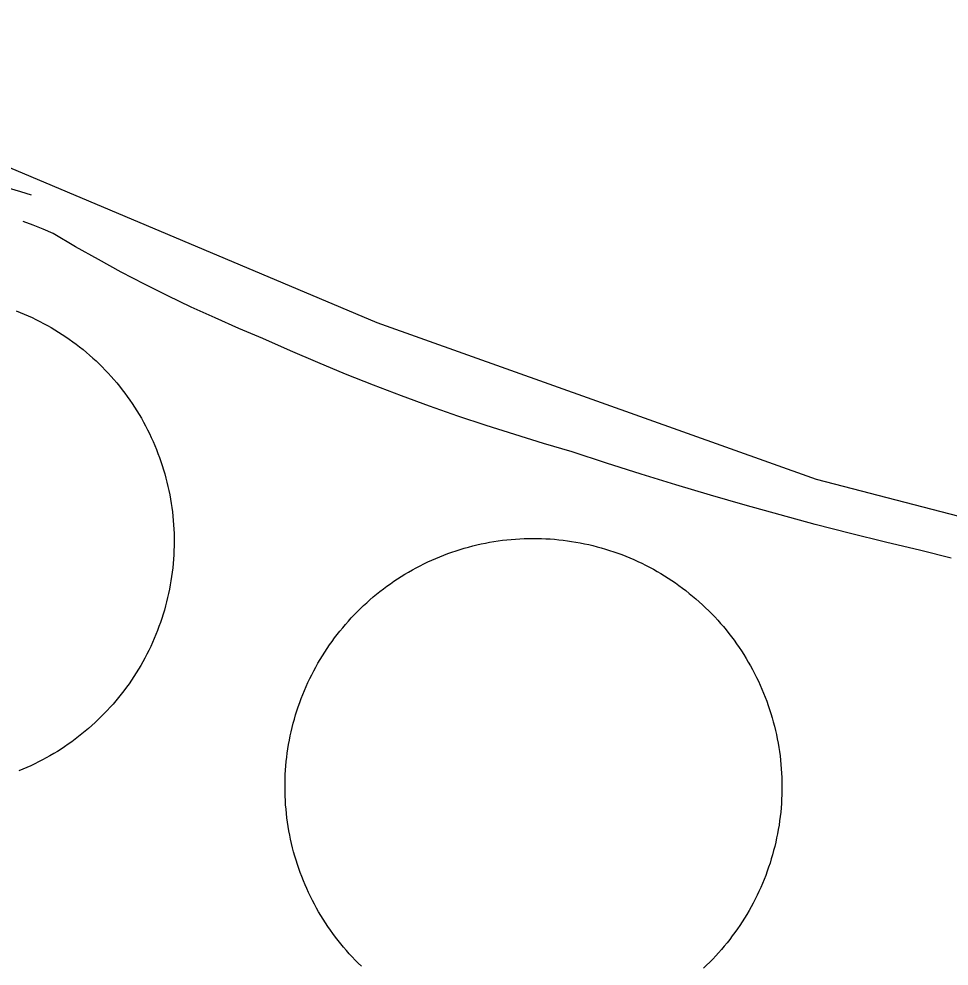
# Model space of a CAD drawing. Extents: x 3823584 to 3861785, y 301729 to 327625.
# Drawn here: x 3847479 to 3847983, y 322884 to 323397 of the extents above; entities that cross this region are included whole.
import ezdxf

# ---------------------------------------------------------------- set-up
doc = ezdxf.new("R2010")
doc.units = 0
for name, color, linetype in [('V-DOMW-TANK', 7, 'Continuous'), ('V-ROAD-CNTR', 7, 'Continuous'), ('V-SITE-OTLN', 7, 'Continuous')]:
    doc.layers.add(name, color=color, linetype=linetype)

msp = doc.modelspace()

# ---------------------------------------------------------------- linework, layer by layer
at = {"layer": 'V-DOMW-TANK'}
for points in [[(3847477.22, 323239.29), (3847479.4, 323238.43), (3847481.55, 323237.53), (3847483.69, 323236.59), (3847485.82, 323235.61), (3847487.92, 323234.6), (3847490.01, 323233.55), (3847492.08, 323232.47), (3847494.13, 323231.35), (3847496.16, 323230.19), (3847498.17, 323229), (3847500.16, 323227.77), (3847502.13, 323226.51), (3847504.07, 323225.22), (3847506, 323223.89), (3847507.9, 323222.53), (3847509.77, 323221.13), (3847511.62, 323219.7), (3847513.45, 323218.24), (3847515.24, 323216.75), (3847517.02, 323215.23), (3847518.77, 323213.68), (3847520.48, 323212.09), (3847522.17, 323210.48), (3847523.83, 323208.84), (3847525.47, 323207.17), (3847527.07, 323205.47), (3847528.64, 323203.74), (3847530.19, 323201.98), (3847531.7, 323200.21), (3847533.19, 323198.4), (3847534.64, 323196.56), (3847536.05, 323194.71), (3847537.44, 323192.83), (3847538.79, 323190.92), (3847540.11, 323188.99), (3847541.39, 323187.04), (3847542.64, 323185.06), (3847543.86, 323183.07), (3847545.04, 323181.05), (3847546.18, 323179.01), (3847547.29, 323176.96), (3847548.37, 323174.88), (3847549.41, 323172.79), (3847550.4, 323170.67), (3847551.37, 323168.54), (3847552.29, 323166.4), (3847553.18, 323164.24), (3847554.03, 323162.06)], [(3847554.03, 323162.06), (3847554.84, 323159.87), (3847555.62, 323157.66), (3847556.35, 323155.45), (3847557.05, 323153.22), (3847557.71, 323150.97), (3847558.33, 323148.72), (3847558.91, 323146.46), (3847559.45, 323144.18), (3847559.95, 323141.9), (3847560.41, 323139.6), (3847560.82, 323137.31), (3847561.2, 323135), (3847561.54, 323132.69), (3847561.84, 323130.37), (3847562.1, 323128.05), (3847562.32, 323125.72), (3847562.49, 323123.39), (3847562.63, 323121.06), (3847562.73, 323118.73), (3847562.78, 323116.39), (3847562.79, 323114.05), (3847562.77, 323111.72), (3847562.7, 323109.38), (3847562.59, 323107.05), (3847562.44, 323104.71), (3847562.25, 323102.38), (3847562.02, 323100.06), (3847561.75, 323097.74), (3847561.44, 323095.42), (3847561.09, 323093.11), (3847560.7, 323090.81), (3847560.27, 323088.51), (3847559.79, 323086.22), (3847559.28, 323083.94), (3847558.73, 323081.67), (3847558.14, 323079.41), (3847557.51, 323077.16), (3847556.84, 323074.92), (3847556.13, 323072.69), (3847555.38, 323070.48), (3847554.59, 323068.28), (3847553.77, 323066.09), (3847552.91, 323063.92), (3847552.01, 323061.76), (3847551.07, 323059.62), (3847550.1, 323057.5), (3847549.08, 323055.39), (3847548.04, 323053.3), (3847546.95, 323051.23), (3847545.83, 323049.18), (3847544.67, 323047.15), (3847543.48, 323045.14), (3847542.25, 323043.15), (3847541, 323041.19), (3847539.7, 323039.24), (3847538.37, 323037.32), (3847537.01, 323035.42), (3847535.61, 323033.55), (3847534.19, 323031.69), (3847532.73, 323029.87), (3847531.23, 323028.07), (3847529.71, 323026.3), (3847528.16, 323024.55), (3847526.58, 323022.83), (3847524.96, 323021.14), (3847523.32, 323019.48), (3847521.65, 323017.85), (3847519.95, 323016.24), (3847518.22, 323014.67), (3847516.47, 323013.12), (3847514.69, 323011.61), (3847512.88, 323010.13), (3847511.05, 323008.68), (3847509.19, 323007.26), (3847507.31, 323005.88), (3847505.4, 323004.53), (3847503.47, 323003.21), (3847501.52, 323001.92), (3847499.54, 323000.67), (3847497.55, 322999.46), (3847495.53, 322998.28), (3847493.49, 322997.13), (3847491.44, 322996.02), (3847489.36, 322994.95), (3847487.27, 322993.91), (3847485.16, 322992.91), (3847483.02, 322991.95), (3847480.88, 322991.02), (3847478.72, 322990.13)], [(3847691.88, 323098.96), (3847693.94, 323100.09), (3847696.02, 323101.18), (3847698.12, 323102.23), (3847700.24, 323103.25), (3847702.37, 323104.23), (3847704.52, 323105.17), (3847706.69, 323106.08), (3847708.87, 323106.94), (3847711.07, 323107.77), (3847713.28, 323108.56), (3847715.51, 323109.31), (3847717.75, 323110.03), (3847720, 323110.7), (3847722.26, 323111.34), (3847724.53, 323111.93), (3847726.82, 323112.48), (3847729.11, 323113), (3847731.41, 323113.47), (3847733.72, 323113.91), (3847736.04, 323114.3), (3847738.36, 323114.66), (3847740.69, 323114.97), (3847743.02, 323115.24), (3847745.36, 323115.47), (3847747.7, 323115.66), (3847750.04, 323115.81), (3847752.39, 323115.92), (3847754.74, 323115.99), (3847757.09, 323116.02), (3847759.44, 323116), (3847761.79, 323115.95), (3847764.13, 323115.85), (3847766.48, 323115.72), (3847768.82, 323115.54), (3847771.16, 323115.32), (3847773.5, 323115.06), (3847775.83, 323114.76), (3847778.15, 323114.42), (3847780.47, 323114.04), (3847782.78, 323113.62), (3847785.08, 323113.15), (3847787.38, 323112.65), (3847789.66, 323112.11), (3847791.94, 323111.53), (3847794.21, 323110.91), (3847796.46, 323110.24), (3847798.7, 323109.54), (3847800.93, 323108.8), (3847803.15, 323108.03), (3847805.35, 323107.21), (3847807.54, 323106.36), (3847809.71, 323105.46), (3847811.87, 323104.53), (3847814.01, 323103.56), (3847816.13, 323102.56), (3847818.24, 323101.52), (3847820.33, 323100.44), (3847822.4, 323099.32), (3847824.44, 323098.17), (3847826.47, 323096.98), (3847828.48, 323095.76), (3847830.46, 323094.5), (3847832.42, 323093.21), (3847834.36, 323091.89), (3847836.28, 323090.53), (3847838.17, 323089.14), (3847840.04, 323087.71), (3847841.88, 323086.26), (3847843.7, 323084.77), (3847845.49, 323083.24), (3847847.26, 323081.7), (3847848.99, 323080.11), (3847850.7, 323078.5), (3847852.38, 323076.86), (3847854.03, 323075.18), (3847855.65, 323073.49), (3847857.25, 323071.76), (3847858.81, 323070), (3847860.34, 323068.22), (3847861.84, 323066.41), (3847863.31, 323064.58), (3847864.74, 323062.72), (3847866.14, 323060.83), (3847867.51, 323058.92), (3847868.85, 323056.99), (3847870.15, 323055.04), (3847871.42, 323053.06), (3847872.65, 323051.06), (3847873.85, 323049.04), (3847875.01, 323047), (3847876.14, 323044.94), (3847877.23, 323042.86), (3847878.29, 323040.76), (3847879.3, 323038.64), (3847880.28, 323036.5), (3847881.23, 323034.35), (3847882.13, 323032.18), (3847883, 323030), (3847883.83, 323027.8), (3847884.62, 323025.59)], [(3847653.09, 322896.42), (3847651.62, 322898.25), (3847650.19, 322900.11), (3847648.79, 322901.99), (3847647.42, 322903.9), (3847646.08, 322905.83), (3847644.78, 322907.79), (3847643.51, 322909.77), (3847642.28, 322911.77), (3847641.08, 322913.79), (3847639.92, 322915.83), (3847638.79, 322917.89), (3847637.7, 322919.97), (3847636.65, 322922.07), (3847635.63, 322924.19), (3847634.65, 322926.33), (3847633.7, 322928.48), (3847632.8, 322930.64), (3847631.93, 322932.83), (3847631.1, 322935.03), (3847630.31, 322937.24), (3847629.56, 322939.46), (3847628.85, 322941.7), (3847628.18, 322943.95), (3847627.54, 322946.22), (3847626.95, 322948.49), (3847626.39, 322950.77), (3847625.88, 322953.06), (3847625.4, 322955.36), (3847624.97, 322957.67), (3847624.57, 322959.99), (3847624.22, 322962.31), (3847623.91, 322964.64), (3847623.63, 322966.97), (3847623.4, 322969.31), (3847623.21, 322971.65), (3847623.06, 322974), (3847622.95, 322976.34), (3847622.89, 322978.69), (3847622.86, 322981.04), (3847622.87, 322983.39), (3847622.93, 322985.74), (3847623.02, 322988.09), (3847623.16, 322990.43), (3847623.33, 322992.77), (3847623.56, 322995.11), (3847623.81, 322997.45), (3847624.11, 322999.78), (3847624.46, 323002.1), (3847624.84, 323004.42), (3847625.26, 323006.73), (3847625.72, 323009.04), (3847626.22, 323011.33), (3847626.76, 323013.62), (3847627.35, 323015.89), (3847627.97, 323018.16), (3847628.63, 323020.41), (3847629.33, 323022.65), (3847630.07, 323024.88), (3847630.85, 323027.1), (3847631.66, 323029.3), (3847632.52, 323031.49), (3847633.41, 323033.66), (3847634.34, 323035.82), (3847635.31, 323037.96), (3847636.31, 323040.09), (3847637.36, 323042.19), (3847638.44, 323044.28), (3847639.55, 323046.34), (3847640.7, 323048.39), (3847641.89, 323050.42), (3847643.11, 323052.43), (3847644.37, 323054.41), (3847645.66, 323056.37), (3847646.98, 323058.31), (3847648.34, 323060.23), (3847649.73, 323062.12), (3847651.16, 323063.99), (3847652.62, 323065.83), (3847654.11, 323067.65), (3847655.63, 323069.44), (3847657.18, 323071.2), (3847658.76, 323072.94), (3847660.37, 323074.65), (3847662.02, 323076.33), (3847663.69, 323077.98), (3847665.39, 323079.6), (3847667.11, 323081.19), (3847668.87, 323082.76), (3847670.65, 323084.29), (3847672.46, 323085.79), (3847674.29, 323087.25), (3847676.16, 323088.69), (3847678.04, 323090.09), (3847679.95, 323091.46), (3847681.88, 323092.8), (3847683.83, 323094.1), (3847685.81, 323095.37), (3847687.81, 323096.6), (3847689.83, 323097.8), (3847691.88, 323098.96)], [(3847884.62, 323025.59), (3847885.37, 323023.36), (3847886.08, 323021.12), (3847886.75, 323018.87), (3847887.39, 323016.61), (3847887.98, 323014.34), (3847888.54, 323012.06), (3847889.05, 323009.76), (3847889.53, 323007.46), (3847889.96, 323005.16), (3847890.36, 323002.84), (3847890.71, 323000.52), (3847891.02, 322998.19), (3847891.3, 322995.85), (3847891.53, 322993.52), (3847891.72, 322991.18), (3847891.87, 322988.83), (3847891.98, 322986.48), (3847892.04, 322984.14), (3847892.07, 322981.79), (3847892.06, 322979.44), (3847892, 322977.09), (3847891.91, 322974.74), (3847891.77, 322972.4), (3847891.59, 322970.05), (3847891.38, 322967.72), (3847891.11, 322965.38), (3847890.81, 322963.05), (3847890.48, 322960.73), (3847890.09, 322958.41), (3847889.67, 322956.1), (3847889.21, 322953.8), (3847888.71, 322951.5), (3847888.17, 322949.21), (3847887.58, 322946.94), (3847886.96, 322944.67), (3847886.3, 322942.42), (3847885.6, 322940.17), (3847884.86, 322937.95), (3847884.08, 322935.73), (3847883.27, 322933.53), (3847882.41, 322931.34), (3847881.52, 322929.16), (3847880.59, 322927.01), (3847879.62, 322924.87), (3847878.62, 322922.74), (3847877.57, 322920.64), (3847876.5, 322918.55), (3847875.38, 322916.48), (3847874.23, 322914.44), (3847873.04, 322912.41), (3847871.82, 322910.4), (3847870.56, 322908.42), (3847869.27, 322906.46), (3847867.95, 322904.52), (3847866.59, 322902.6), (3847865.19, 322900.71), (3847863.77, 322898.84), (3847862.31, 322896.99), (3847860.82, 322895.18), (3847859.3, 322893.39)], [(3847664.23, 322884.33), (3847662.55, 322885.97), (3847660.9, 322887.64), (3847659.28, 322889.34), (3847657.69, 322891.07), (3847656.12, 322892.83), (3847654.59, 322894.61), (3847653.09, 322896.42)], [(3847859.3, 322893.39), (3847857.75, 322891.62), (3847856.17, 322889.89), (3847854.56, 322888.18), (3847852.92, 322886.5), (3847851.24, 322884.85), (3847849.54, 322883.23)]]:
    msp.add_lwpolyline(points, dxfattribs=at)
at = {"layer": 'V-ROAD-CNTR'}
for points in [[(3847485.49, 323301.89), (3847479.67, 323303.72), (3847473.55, 323305.42)], [(3847983.66, 323105.38), (3847967.27, 323109.46), (3847948.17, 323113.99), (3847929.12, 323118.71), (3847910.11, 323123.62), (3847891.14, 323128.7), (3847872.23, 323133.96), (3847853.36, 323139.41), (3847834.55, 323145.02), (3847815.79, 323150.83), (3847797.08, 323156.8), (3847778.44, 323162.96), (3847762.85, 323167.47), (3847747.32, 323172.2), (3847731.86, 323177.15), (3847716.47, 323182.3), (3847701.15, 323187.67), (3847685.91, 323193.24), (3847670.75, 323199.03), (3847655.66, 323205.02), (3847640.66, 323211.22), (3847625.75, 323217.63), (3847610.93, 323224.24), (3847597.89, 323229.7), (3847584.94, 323235.38), (3847572.09, 323241.28), (3847559.34, 323247.4), (3847546.7, 323253.73), (3847534.17, 323260.28), (3847521.75, 323267.03), (3847509.45, 323274), (3847497.27, 323281.18), (3847491.91, 323283.5), (3847486.48, 323285.64), (3847480.98, 323287.58)]]:
    msp.add_lwpolyline(points, dxfattribs=at)
at = {"layer": 'V-SITE-OTLN'}
msp.add_lwpolyline([(3848094.78, 322170.38), (3847619.96, 322340.68), (3847544.37, 322383.47), (3847515.75, 322405.29), (3847492.83, 322422.33), (3847440.74, 322461.2), (3847365.23, 322495.71), (3847118.02, 322596.29), (3846993.33, 322652.44), (3847082.97, 322889.2), (3847206.33, 323213.19), (3847275.05, 323397.33), (3847332.55, 323373.38), (3847422.56, 323338.31), (3847672.56, 323232.92), (3847910.66, 323148.12), (3848021.31, 323119.44)], dxfattribs=at)

doc.saveas('drawing.dxf')
